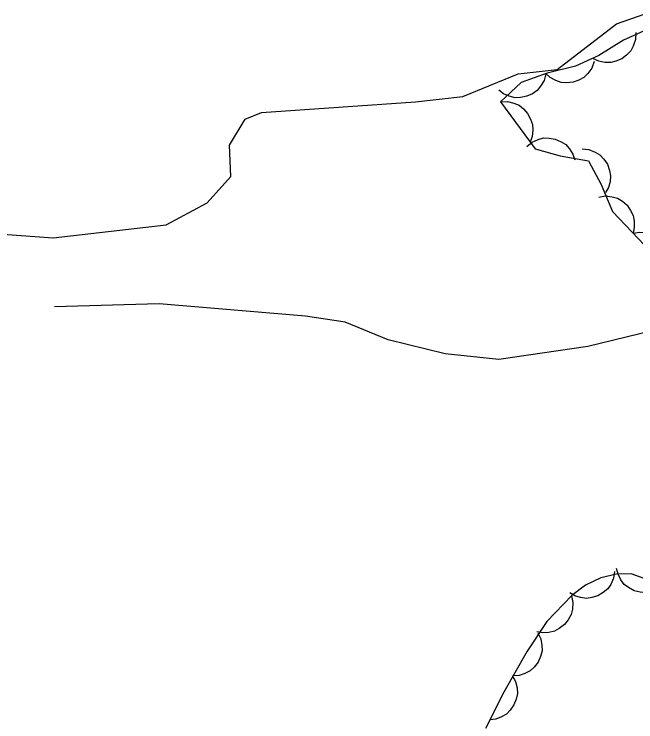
# Model space of a CAD drawing. Extents: x 336540 to 340074, y 5572036 to 5573747.
# Drawn here: x 337573.47 to 337610.92, y 5573094.31 to 5573136.93 of the extents above; entities that cross this region are included whole.
import ezdxf

# ---------------------------------------------------------------- set-up
doc = ezdxf.new("R2010")
doc.units = 0
doc.layers.add('Niveau 2', color=7, linetype='Continuous')
doc.layers.add('Niveau 44', color=7, linetype='Continuous')

msp = doc.modelspace()

# ---------------------------------------------------------------- linework, layer by layer
at = {"layer": 'Niveau 2'}
for points in [[(337568.08, 5573124.03), (337575.82, 5573123.46), (337582.62, 5573124.25), (337585.1, 5573125.56), (337586.53, 5573127.16), (337586.45, 5573129.03), (337587.38, 5573130.61), (337588.37, 5573131), (337597.64, 5573131.64), (337600.51, 5573131.97), (337603.83, 5573133.33), (337606.18, 5573133.6), (337609.75, 5573136.35), (337611.43, 5573136.93)], [(337613.39, 5573118.21), (337608.04, 5573116.91), (337602.66, 5573116.13), (337599.44, 5573116.47), (337596.01, 5573117.31), (337593.42, 5573118.38), (337591.02, 5573118.75), (337582.2, 5573119.49), (337575.89, 5573119.3)]]:
    msp.add_lwpolyline(points, dxfattribs=at)
at = {"layer": 'Niveau 44'}
for points in [[(337611.61, 5573136), (337610.18, 5573135.36), (337608.69, 5573134.44), (337607.28, 5573133.79), (337605.58, 5573133.37), (337604.01, 5573132.82), (337602.77, 5573131.65)], [(337610.92, 5573135.82), (337610.9, 5573135.4), (337610.77, 5573135.01), (337610.62, 5573134.72), (337610.37, 5573134.46), (337610.08, 5573134.24), (337609.72, 5573134.1), (337609.41, 5573134.01), (337609.06, 5573134.02), (337608.69, 5573134.09), (337608.37, 5573134.24)], [(337608.42, 5573134.07), (337608.27, 5573133.68), (337608.03, 5573133.35), (337607.79, 5573133.12), (337607.49, 5573132.95), (337607.14, 5573132.83), (337606.75, 5573132.8), (337606.43, 5573132.81), (337606.1, 5573132.93), (337605.77, 5573133.11), (337605.5, 5573133.35)], [(337605.51, 5573133.34), (337605.4, 5573132.94), (337605.19, 5573132.59), (337604.98, 5573132.34), (337604.69, 5573132.14), (337604.35, 5573131.99), (337603.97, 5573131.92), (337603.65, 5573131.9), (337603.3, 5573131.99), (337602.96, 5573132.14), (337602.67, 5573132.35)], [(337602.77, 5573131.65), (337603.19, 5573131.67), (337603.58, 5573131.56), (337603.89, 5573131.44), (337604.16, 5573131.22), (337604.4, 5573130.94), (337604.58, 5573130.6), (337604.69, 5573130.29), (337604.71, 5573129.94), (337604.67, 5573129.57), (337604.55, 5573129.23)], [(337602.77, 5573131.65), (337604.86, 5573128.81), (337606.36, 5573128.4), (337608.08, 5573128.09), (337608.84, 5573126.67), (337609.51, 5573125.05), (337611.85, 5573122.6)], [(337604.35, 5573128.95), (337604.67, 5573129.22), (337605.04, 5573129.38), (337605.36, 5573129.48), (337605.71, 5573129.47), (337606.07, 5573129.41), (337606.42, 5573129.25), (337606.7, 5573129.08), (337606.93, 5573128.81), (337607.13, 5573128.5), (337607.25, 5573128.16)], [(337607.69, 5573128.82), (337608.1, 5573128.78), (337608.48, 5573128.62), (337608.76, 5573128.45), (337609, 5573128.2), (337609.21, 5573127.89), (337609.33, 5573127.52), (337609.4, 5573127.2), (337609.37, 5573126.85), (337609.27, 5573126.49), (337609.1, 5573126.18)], [(337608.69, 5573125.91), (337609.1, 5573125.98), (337609.5, 5573125.93), (337609.82, 5573125.85), (337610.12, 5573125.66), (337610.4, 5573125.42), (337610.61, 5573125.1), (337610.77, 5573124.81), (337610.83, 5573124.47), (337610.83, 5573124.09), (337610.76, 5573123.74)], [(337610.76, 5573123.74), (337611.17, 5573123.81), (337611.57, 5573123.76), (337611.89, 5573123.68), (337612.19, 5573123.49), (337612.47, 5573123.25), (337612.68, 5573122.93), (337612.84, 5573122.64), (337612.9, 5573122.3), (337612.91, 5573121.93), (337612.83, 5573121.57)], [(337609.64, 5573103.37), (337609.58, 5573102.96), (337609.41, 5573102.59), (337609.23, 5573102.32), (337608.96, 5573102.09), (337608.64, 5573101.9), (337608.27, 5573101.8), (337607.95, 5573101.74), (337607.6, 5573101.79), (337607.25, 5573101.9), (337606.94, 5573102.08)], [(337612.58, 5573102.52), (337612.24, 5573102.27), (337611.86, 5573102.14), (337611.53, 5573102.08), (337611.18, 5573102.11), (337610.83, 5573102.21), (337610.49, 5573102.4), (337610.23, 5573102.59), (337610.02, 5573102.87), (337609.85, 5573103.2), (337609.76, 5573103.55)], [(337616.15, 5573094.08), (337613.8, 5573099.69), (337612.75, 5573101.62), (337611.43, 5573102.94), (337610.64, 5573103.23), (337609.76, 5573103.2), (337608.82, 5573102.98), (337607.9, 5573102.54), (337607.06, 5573101.92), (337605.56, 5573100.36), (337604.38, 5573098.56), (337602.97, 5573096.1), (337601.86, 5573093.9)], [(337607.04, 5573101.9), (337607.13, 5573101.5), (337607.1, 5573101.09), (337607.03, 5573100.77), (337606.85, 5573100.46), (337606.62, 5573100.17), (337606.31, 5573099.94), (337606.03, 5573099.78), (337605.69, 5573099.7), (337605.32, 5573099.68), (337604.96, 5573099.74)], [(337605.02, 5573099.68), (337605.21, 5573099.31), (337605.27, 5573098.91), (337605.28, 5573098.58), (337605.19, 5573098.24), (337605.03, 5573097.9), (337604.79, 5573097.6), (337604.56, 5573097.38), (337604.24, 5573097.22), (337603.89, 5573097.11), (337603.53, 5573097.08)], [(337603.48, 5573097.11), (337603.68, 5573096.74), (337603.77, 5573096.35), (337603.79, 5573096.02), (337603.72, 5573095.67), (337603.58, 5573095.33), (337603.36, 5573095.02), (337603.14, 5573094.78), (337602.83, 5573094.61), (337602.48, 5573094.48), (337602.13, 5573094.43)]]:
    msp.add_lwpolyline(points, dxfattribs=at)

doc.saveas('drawing.dxf')
